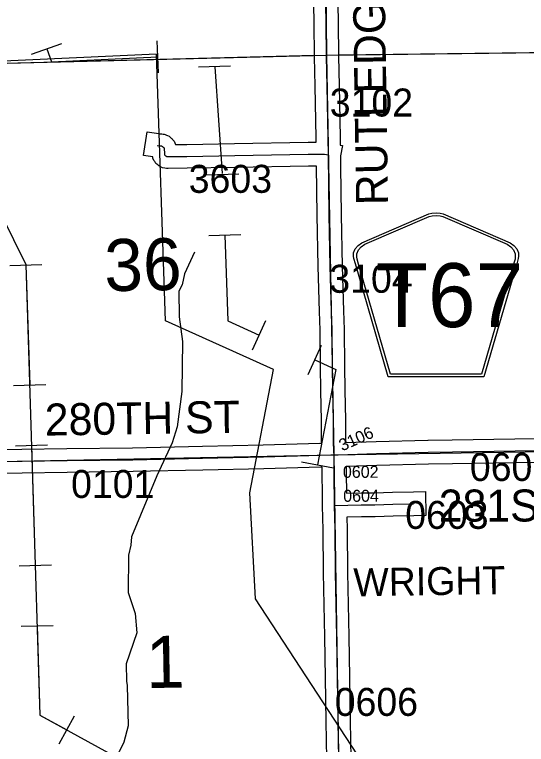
# Model space of a CAD drawing. Extents: x 23.6 to 68.7, y -63 to -29.
# Drawn here: x 49.908 to 51.187, y -52.211 to -50.385 of the extents above; entities that cross this region are included whole.
import ezdxf

# ---------------------------------------------------------------- set-up
doc = ezdxf.new("R2010")
doc.units = 0
for name, color, linetype in [('tdCoHydroRiver', 7, 'Continuous'), ('tdCoPipe', 7, 'Continuous'), ('tdCoPipe2', 7, 'Continuous'), ('tdCoSecRdNmbr', 7, 'Continuous'), ('tdCoSecRdTxt', 7, 'Continuous'), ('tdCoSecRteBand', 7, 'Continuous'), ('tdCoSecRteCL', 7, 'Continuous'), ('tdCoSectLine', 7, 'Continuous'), ('tdCoSectLinePart', 7, 'Continuous'), ('tdCoSectNmbr', 7, 'Continuous'), ('tdCoShieldCoRte', 7, 'Continuous'), ('tdCoSurfGravel', 7, 'Continuous'), ('tdCoTwpBndryShd', 7, 'Continuous'), ('tdCoUnicrpTwnTxt', 7, 'Continuous')]:
    doc.layers.add(name, color=color, linetype=linetype)

msp = doc.modelspace()

# ---------------------------------------------------------------- linework, layer by layer
at = {"layer": 'tdCoHydroRiver'}
for points in [[(50.3572, -50.9798), (50.3324, -51.0339), (50.3264, -51.0609), (50.3186, -51.0768), (50.3192, -51.1416), (50.3277, -51.2032), (50.3257, -51.3282), (50.3139, -51.4169), (50.3017, -51.4566)], [(50.3017, -51.4566), (50.263, -51.5393), (50.1996, -51.692), (50.1982, -51.7125), (50.1922, -51.7379), (50.1914, -51.8313), (50.2093, -51.8833), (50.213, -51.9322), (50.187, -52.0098), (50.1875, -52.0525), (50.1892, -52.0635), (50.1918, -52.1645), (50.1812, -52.2057), (50.1689, -52.2295), (50.147, -52.255), (50.1376, -52.2582), (50.083, -52.3172), (50.0626, -52.3317), (50.0033, -52.3923), (49.9831, -52.4194), (49.9722, -52.4321)]]:
    msp.add_lwpolyline(points, dxfattribs=at)
at = {"layer": 'tdCoPipe'}
for p, q in [((49.8961, -51.013), (49.9762, -51.0106)), ((49.9054, -51.3129), (49.9857, -51.3104)), ((49.9101, -51.4643), (49.9902, -51.4619)), ((49.9194, -51.7642), (49.9997, -51.7617)), ((49.9241, -51.9156), (50.0042, -51.9132)), ((50.0191, -52.2097), (50.0577, -52.1393))]:
    msp.add_line(p, q, dxfattribs=at)
for points in [[(52.7092, -55.8881), (52.1685, -54.6256), (52.0278, -54.6014), (51.5713, -53.4705), (50.5099, -51.8469), (50.4958, -51.5814), (50.5552, -51.2727), (50.2847, -51.1516), (50.2624, -50.4838), (49.8437, -50.5036), (49.7201, -50.1551), (49.2788, -49.7486), (48.7767, -48.7734), (48.4175, -48.7462), (48.3931, -48.0683), (48.5915, -48.0676), (48.5343, -47.35), (48.398, -46.9574), (48.2106, -46.8896), (48.0301, -46.884), (47.8917, -46.8778), (47.6421, -46.4224)], [(47.6328, -46.455), (47.8862, -47.0281), (47.8862, -47.3755), (48.1041, -47.5548), (48.3579, -48.0145), (48.3692, -48.7357), (48.7277, -48.8178), (49.2636, -49.807), (49.6834, -50.278), (49.6888, -50.5119), (49.9362, -51.0105), (49.9711, -52.1375), (51.224, -52.8257), (51.5733, -53.5411), (51.7686, -54.0379), (52.0307, -54.5322), (52.7489, -55.6227), (53.4258, -56.5755), (53.9554, -57.7229)], [(49.9362, -51.0118), (49.9455, -51.3117)], [(49.9502, -51.4631), (49.9595, -51.763)], [(49.9642, -51.9144), (49.9711, -52.1375), (50.0384, -52.1745)]]:
    msp.add_lwpolyline(points, dxfattribs=at)
at = {"layer": 'tdCoPipe2'}
for p, q in [((49.95, -50.4844), (50.0259, -50.4574)), ((50.2678, -50.5313), (50.264, -50.4507)), ((50.3671, -50.5159), (50.4477, -50.5132)), ((50.4277, -50.7828), (50.4094, -50.516)), ((50.388, -50.786), (50.4686, -50.7833)), ((50.3931, -50.9381), (50.4736, -50.9354)), ((50.5029, -51.2237), (50.5358, -51.1501)), ((50.6418, -51.2859), (50.6747, -51.2124)), ((50.6254, -51.5042), (50.7047, -51.5194))]:
    msp.add_line(p, q, dxfattribs=at)
for points in [[(49.988, -50.4709), (49.9996, -50.5036), (50.2659, -50.491)], [(50.4334, -50.9367), (50.4406, -51.1516), (50.5194, -51.1869)], [(50.6583, -51.2491), (50.711, -51.2727), (50.6651, -51.5118)]]:
    msp.add_lwpolyline(points, dxfattribs=at)
at = {"layer": 'tdCoSecRteBand'}
for points in [[(49.7929, -51.4752), (49.9257, -51.4726), (49.9258, -51.4726), (49.9259, -51.4726), (50.0386, -51.4711), (50.2029, -51.4687), (50.3773, -51.465), (50.3773, -51.465), (50.3773, -51.465), (50.5294, -51.4619), (50.6707, -51.4577), (50.6756, -51.4574), (50.6754, -51.4517), (50.6754, -51.4514), (50.6754, -51.4512), (50.675, -51.4185), (50.675, -51.4183), (50.675, -51.4181), (50.675, -51.4008), (50.6736, -51.3261), (50.6724, -51.2649), (50.6724, -51.2648), (50.6724, -51.2647), (50.6714, -51.1746), (50.6702, -51.1279), (50.6671, -51.0158), (50.6671, -51.0157), (50.6671, -51.0156), (50.6645, -50.8871), (50.6645, -50.887), (50.6645, -50.8869), (50.6627, -50.7644), (50.6424, -50.7647), (50.4585, -50.7677), (50.3392, -50.7698), (50.3391, -50.7698), (50.339, -50.7698), (50.2917, -50.7703), (50.2894, -50.7703), (50.2871, -50.77), (50.2835, -50.7695), (50.2771, -50.7686), (50.2716, -50.7651), (50.2697, -50.7639), (50.2687, -50.7632), (50.2678, -50.7626), (50.2657, -50.761), (50.261, -50.7575), (50.258, -50.7524), (50.2569, -50.7507), (50.2537, -50.7452), (50.2532, -50.7414), (50.2302, -50.738), (50.239, -50.6787), (50.2687, -50.683), (50.2712, -50.6834), (50.2727, -50.6834), (50.2759, -50.6834), (50.279, -50.6841), (50.2814, -50.6846), (50.2844, -50.6852), (50.2872, -50.6865), (50.29, -50.6877), (50.2943, -50.6896), (50.2979, -50.6927), (50.2994, -50.6941), (50.3008, -50.6953), (50.3019, -50.6966), (50.3033, -50.6982), (50.3066, -50.7018), (50.3085, -50.7063), (50.3095, -50.7088), (50.3101, -50.7101), (50.3382, -50.7098), (50.4575, -50.7077), (50.4575, -50.7077), (50.4575, -50.7077), (50.6415, -50.7047), (50.6415, -50.7047), (50.6416, -50.7047), (50.6617, -50.7045), (50.6615, -50.6937), (50.6615, -50.6936), (50.6615, -50.6936), (50.6594, -50.5646), (50.6578, -50.4907), (50.6578, -50.4906), (50.6578, -50.4905), (50.6566, -50.4058), (50.6546, -50.268)], [(50.7146, -50.2671), (50.7166, -50.4049), (50.7166, -50.4049), (50.7166, -50.4049), (50.7178, -50.4895), (50.7194, -50.5633), (50.7194, -50.5634), (50.7194, -50.5635), (50.7215, -50.6926), (50.7217, -50.7057), (50.7218, -50.7057), (50.7219, -50.7116), (50.7277, -50.7128), (50.7223, -50.7389), (50.7228, -50.7656), (50.7227, -50.7656), (50.7245, -50.886), (50.7271, -51.0143), (50.7301, -51.1263), (50.7301, -51.1263), (50.7301, -51.1264), (50.7314, -51.1732), (50.7314, -51.1735), (50.7314, -51.1737), (50.7324, -51.2639), (50.7336, -51.325), (50.7336, -51.325), (50.7336, -51.325), (50.735, -51.4), (50.735, -51.4002), (50.735, -51.4005), (50.735, -51.4179), (50.7354, -51.4502), (50.7355, -51.4556)], [(50.7355, -51.4556), (50.8115, -51.4532), (50.8115, -51.4532), (50.8116, -51.4532), (50.9408, -51.4496), (50.9411, -51.4496), (50.9414, -51.4496), (51.002, -51.4491), (51.1587, -51.4468), (51.1587, -51.4468), (51.1587, -51.4468), (51.3183, -51.4447)], [(51.3192, -51.5046), (51.1596, -51.5068), (51.0027, -51.5091), (51.0026, -51.5091), (51.0025, -51.5091), (50.9422, -51.5096), (50.8133, -51.5132), (50.7369, -51.5155), (50.7369, -51.5158), (50.7367, -51.5158), (50.7367, -51.5161), (50.7364, -51.5161), (50.7363, -51.5333), (50.7372, -51.5828), (50.7739, -51.582), (50.8075, -51.5813), (50.8523, -51.58), (50.8524, -51.58), (50.8526, -51.58), (50.9048, -51.579), (50.9348, -51.5784), (50.936, -51.6384), (50.906, -51.639), (50.8539, -51.64), (50.8091, -51.6413), (50.809, -51.6413), (50.8089, -51.6413), (50.7752, -51.642), (50.7751, -51.642), (50.7751, -51.642), (50.7383, -51.6427), (50.7388, -51.6728), (50.7388, -51.6729), (50.7388, -51.673), (50.7401, -51.7812), (50.7432, -51.9408), (50.7432, -51.9408), (50.7432, -51.9408), (50.745, -52.0432), (50.7471, -52.153), (50.7471, -52.153), (50.7471, -52.1531), (50.7499, -52.3395)], [(50.6899, -52.3404), (50.6871, -52.154), (50.685, -52.0443), (50.685, -52.0443), (50.685, -52.0442), (50.6832, -51.9419), (50.6801, -51.7822), (50.6801, -51.7821), (50.6801, -51.782), (50.6789, -51.6738), (50.6783, -51.6439), (50.6778, -51.6139), (50.6772, -51.5839), (50.6772, -51.5839), (50.6772, -51.5839), (50.6763, -51.534), (50.6763, -51.5337), (50.6763, -51.5333), (50.6764, -51.5175), (50.6731, -51.5176), (50.6729, -51.5176), (50.6727, -51.5176), (50.531, -51.5219), (50.5309, -51.5219), (50.5307, -51.5219), (50.3785, -51.525), (50.2041, -51.5286), (50.204, -51.5286), (50.2039, -51.5286), (50.0395, -51.5311), (50.0395, -51.5311), (50.0394, -51.5311), (49.9268, -51.5326), (49.794, -51.5352)]]:
    msp.add_lwpolyline(points, dxfattribs=at)
at = {"layer": 'tdCoSecRteCL'}
for points in [[(50.6923, -50.7361), (50.6915, -50.6931), (50.6894, -50.564), (50.6878, -50.49), (50.6866, -50.4054), (50.6846, -50.2676), (50.6836, -50.191), (50.6822, -50.0974), (50.6818, -50.0366), (50.6814, -49.9875)], [(50.2643, -50.7127), (50.269, -50.7134), (50.2727, -50.7134), (50.2751, -50.7139), (50.2779, -50.7152), (50.2795, -50.7166), (50.2809, -50.7181), (50.2819, -50.7206), (50.2823, -50.7324), (50.2826, -50.7352), (50.2837, -50.737), (50.2858, -50.7386), (50.2877, -50.7398), (50.2914, -50.7403), (50.3387, -50.7398), (50.458, -50.7377), (50.642, -50.7347), (50.6828, -50.7342), (50.6923, -50.7361)], [(50.7064, -51.4863), (50.7064, -51.486), (50.7062, -51.4797), (50.7054, -51.4508), (50.705, -51.4181), (50.705, -51.4005), (50.7036, -51.3256), (50.7024, -51.2643), (50.7014, -51.174), (50.7001, -51.1271), (50.6971, -51.015), (50.6945, -50.8865), (50.6923, -50.7361)], [(49.7079, -51.5063), (49.7115, -51.5063), (49.7278, -51.5061), (49.7934, -51.5052), (49.9263, -51.5026), (50.0391, -51.5011), (50.2035, -51.4987), (50.3779, -51.495), (50.5301, -51.4919), (50.6718, -51.4876), (50.6983, -51.4865), (50.7064, -51.4863)], [(50.7077, -51.6133), (50.7063, -51.5335), (50.7065, -51.4995), (50.7064, -51.4863)], [(50.7064, -51.4863), (50.7167, -51.4862), (50.8124, -51.4832), (50.9416, -51.4796), (51.0023, -51.4791), (51.1591, -51.4768), (51.3188, -51.4746), (51.3576, -51.474), (51.5088, -51.4722), (51.5401, -51.4719), (51.567, -51.4728), (51.6109, -51.4755), (51.6369, -51.476), (51.6675, -51.4751), (51.6747, -51.475), (51.6844, -51.4738), (51.6898, -51.473), (51.6951, -51.4717)], [(50.7077, -51.6133), (50.7745, -51.612), (50.8082, -51.6113), (50.8531, -51.61), (50.9054, -51.609)], [(50.7233, -52.5573), (50.7222, -52.5418), (50.722, -52.4734), (50.7199, -52.34), (50.7171, -52.1535), (50.715, -52.0437), (50.7132, -51.9414), (50.7101, -51.7817), (50.7089, -51.6734), (50.7077, -51.6133)]]:
    msp.add_lwpolyline(points, dxfattribs=at)
at = {"layer": 'tdCoSectLine'}
for points in [[(50.6779, -49.4907), (50.6874, -50.4863)], [(50.6874, -50.4863), (51.7027, -50.4741)], [(49.6888, -50.5119), (50.6874, -50.4863)], [(50.6874, -50.4863), (50.7061, -51.4863)], [(49.7053, -51.5063), (50.7061, -51.4863)], [(50.7061, -51.4863), (51.7147, -51.4711)], [(50.7061, -51.4863), (50.7229, -52.5573)]]:
    msp.add_lwpolyline(points, dxfattribs=at)
at = {"layer": 'tdCoSectLinePart'}
for points in [[(50.7174, -50.4859), (51.6727, -50.4744)], [(49.6888, -50.5119), (50.6582, -50.487)]]:
    msp.add_lwpolyline(points, dxfattribs=at)
at = {"layer": 'tdCoShieldCoRte'}
for points in [[(50.8417, -51.2914), (50.7597, -51.0085), (50.7559, -50.9953), (50.7551, -50.9894), (50.7551, -50.9816), (50.7594, -50.9713), (50.7667, -50.9628), (50.7762, -50.9562), (50.9435, -50.8838), (50.951, -50.8822), (50.9614, -50.8813), (50.9719, -50.8822), (50.9794, -50.8838), (51.1467, -50.9562), (51.1562, -50.9628), (51.1635, -50.9713), (51.1678, -50.9816), (51.1678, -50.9894), (51.167, -50.9953), (51.1631, -51.0085), (51.0812, -51.2914)], [(50.8475, -51.285), (50.7678, -51.0098), (50.7641, -50.9971), (50.7634, -50.9915), (50.7634, -50.984), (50.7675, -50.9741), (50.7744, -50.9659), (50.7836, -50.9595), (50.9442, -50.8901), (50.9514, -50.8885), (50.9614, -50.8876), (50.9715, -50.8885), (50.9787, -50.8901), (51.1393, -50.9595), (51.1484, -50.9659), (51.1554, -50.9741), (51.1595, -50.984), (51.1595, -50.9915), (51.1588, -50.9971), (51.1551, -51.0098), (51.0753, -51.285)]]:
    msp.add_lwpolyline(points, close=True, dxfattribs=at)
at = {"layer": 'tdCoSurfGravel'}
for points in [[(50.7064, -51.4863), (50.7064, -51.486), (50.7062, -51.4797), (50.7054, -51.4508), (50.705, -51.4181), (50.705, -51.4005), (50.7036, -51.3256), (50.7024, -51.2643), (50.7014, -51.174), (50.7001, -51.1271), (50.6971, -51.015), (50.6945, -50.8865), (50.6923, -50.7361), (50.6915, -50.6931), (50.6894, -50.564), (50.6878, -50.49), (50.6866, -50.4054), (50.6846, -50.2676), (50.6836, -50.191), (50.6822, -50.0974), (50.6818, -50.0366), (50.6814, -49.9875)], [(50.2643, -50.7127), (50.269, -50.7134), (50.2727, -50.7134), (50.2751, -50.7139), (50.2779, -50.7152), (50.2795, -50.7166), (50.2809, -50.7181), (50.2819, -50.7206), (50.2823, -50.7324), (50.2826, -50.7352), (50.2837, -50.737), (50.2858, -50.7386), (50.2877, -50.7398), (50.2914, -50.7403), (50.3387, -50.7398), (50.458, -50.7377), (50.642, -50.7347), (50.6828, -50.7342), (50.6923, -50.7361)], [(49.7934, -51.5052), (49.9263, -51.5026), (50.0391, -51.5011), (50.2035, -51.4987), (50.3779, -51.495), (50.5301, -51.4919), (50.6718, -51.4876), (50.6983, -51.4865), (50.7064, -51.4863), (50.7167, -51.4862), (50.8124, -51.4832), (50.9416, -51.4796), (51.0023, -51.4791), (51.1591, -51.4768), (51.3188, -51.4746)], [(50.7199, -52.34), (50.7171, -52.1535), (50.715, -52.0437), (50.7132, -51.9414), (50.7101, -51.7817), (50.7089, -51.6734), (50.7077, -51.6133), (50.7063, -51.5335), (50.7065, -51.4995), (50.7064, -51.4863)], [(50.7077, -51.6133), (50.7745, -51.612), (50.8082, -51.6113), (50.8531, -51.61), (50.9054, -51.609)]]:
    msp.add_lwpolyline(points, dxfattribs=at)
at = {"layer": 'tdCoTwpBndryShd'}
for points in [[(50.5509, -40.5443), (50.5639, -41.5427), (50.569, -42.5417), (50.5871, -43.537), (50.6019, -44.5288), (50.6203, -45.5327), (50.63, -46.4962), (50.6425, -47.4949), (50.6618, -48.4883), (50.6779, -49.4907), (50.6874, -50.4863), (50.7061, -51.4863), (50.7229, -52.5573), (50.7376, -53.5528), (50.7529, -54.5599), (50.7681, -55.5514), (50.7851, -56.5511), (50.7973, -57.5472)], [(45.7019, -51.569), (46.6986, -51.5546), (46.7201, -51.5546), (47.7309, -51.5361), (48.704, -51.5239), (48.7183, -51.5255), (49.7053, -51.5063), (50.7061, -51.4863), (51.7147, -51.4711), (52.7049, -51.4551)]]:
    msp.add_lwpolyline(points, dxfattribs=at)

# ---------------------------------------------------------------- texts
at = {"layer": 'tdCoSecRdNmbr'}
for s, height, rotation, p in [('3102', 0.07, 0.0393, (50.6957, -50.6403)), ('3603', 0.07, 0.0391, (50.3431, -50.8312)), ('3104', 0.07, 0.0393, (50.6946, -51.0812)), ('3106', 0.03, 24.0388, (50.7268, -51.4781)), ('0601', 0.07, 0.0396, (51.046, -51.552)), ('0101', 0.07, 0.0389, (50.049, -51.5945)), ('0602', 0.03, 0.0393, (50.7285, -51.5441)), ('0604', 0.03, 0.0393, (50.7293, -51.6041)), ('0603', 0.07, 0.0395, (50.8844, -51.6719)), ('0606', 0.07, 0.0393, (50.7081, -52.1398))]:
    msp.add_text(s, height=height, rotation=rotation, dxfattribs=at).set_placement(p)
at = {"layer": 'tdCoSecRdTxt'}
for s, rotation, p in [('RUTLEDGE AVE', 90.8557, (50.8415, -50.8615)), ('280TH ST', 0.879, (49.9838, -51.4386)), ('281ST ST', 0.0393, (50.9682, -51.6535))]:
    msp.add_text(s, height=0.08, rotation=rotation, dxfattribs=at).set_placement(p)
at = {"layer": 'tdCoSectNmbr'}
for s, p in [('36', (50.133, -51.0773)), ('1', (50.237, -52.0703))]:
    msp.add_text(s, height=0.13, rotation=1.0389, dxfattribs=at).set_placement(p)
at = {"layer": 'tdCoShieldCoRte'}
msp.add_text('T67', height=0.16, dxfattribs=at).set_placement((50.8106, -51.1671))
at = {"layer": 'tdCoUnicrpTwnTxt'}
msp.add_text('WRIGHT', height=0.07, rotation=0.8976, dxfattribs=at).set_placement((50.7554, -51.8408))

doc.saveas('drawing.dxf')
